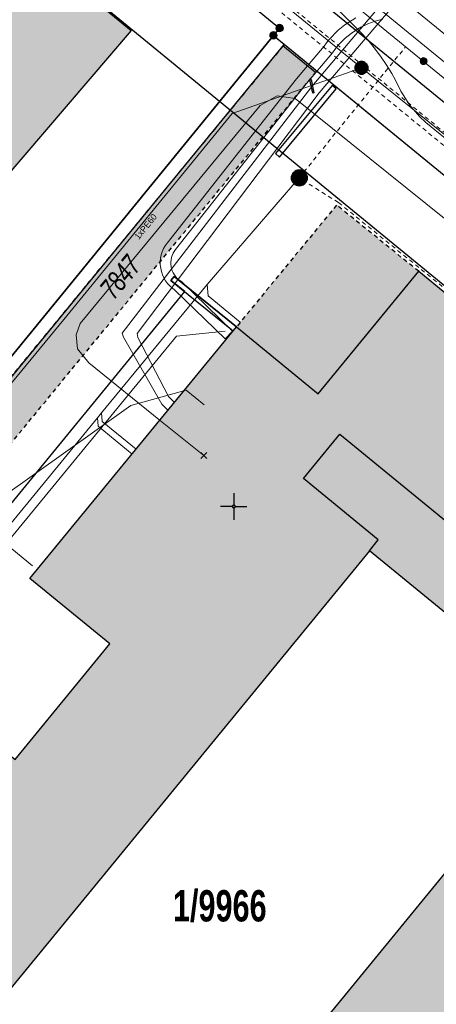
# Model space of a CAD drawing. Header units: metres. Extents: x 2695560 to 2696939, y 1260491 to 1262050.
# Tile 427 of 656: x 2695991 to 2696011, y 1260926 to 1260973. Entities that reach past the tile are written whole.
import ezdxf

# ---------------------------------------------------------------- set-up
doc = ezdxf.new("R2010")
doc.units = ezdxf.units.M
doc.linetypes.add('AUSGEZOGEN', pattern=[0])
doc.linetypes.add('VERDECKT2_S2', pattern=[0.36, 0.2, -0.16])
for name, color, linetype in [('XR$1$AV_Flächen (EO)', 7, 'AUSGEZOGEN'), ('XR$1$AV_Gebäudeflächen (BB)', 7, 'AUSGEZOGEN'), ('XR$1$AV_Gebäudeflächen (EO)', 7, 'AUSGEZOGEN'), ('XR$1$AV_Grenzpunkte', 7, 'AUSGEZOGEN'), ('XR$1$AV_Grundstück-Nr.', 7, 'AUSGEZOGEN'), ('XR$1$AV_Koordinatennetzpunkte', 7, 'AUSGEZOGEN'), ('XR$1$AV_Linien (BB)', 7, 'AUSGEZOGEN'), ('XR$1$AV_Linien (EO)', 7, 'AUSGEZOGEN'), ('XR$1$AV_Versicherung-Nr.', 7, 'AUSGEZOGEN'), ('XR$1$AW_LK_Schachtdeckel', 24, 'AUSGEZOGEN'), ('XR$1$AW_LK_Zwischenpunkt', 24, 'AUSGEZOGEN'), ('XR$1$Liegenschaftsgrenzen', 7, 'AUSGEZOGEN'), ('XR$1$PFAV', 255, 'AUSGEZOGEN'), ('XR$1$PFAW', 255, 'AUSGEZOGEN'), ('XR$1$RP_Abstandslinie', 7, 'AUSGEZOGEN'), ('XR$1$WA_LK_Rohrleitungsteil', 171, 'AUSGEZOGEN')]:
    doc.layers.add(name, color=color, linetype=linetype)
for name, color, linetype, lineweight in [('XR$2$ABW-Linie-R-genau', 4, 'AUSGEZOGEN', 18), ('XR$2$ABW-Linie-R-ungenau', 4, 'VERDECKT2_S2', 18), ('XR$2$ABW-LinieFlaeche-R-genau', 4, 'AUSGEZOGEN', 18), ('XR$2$ABW-Punkt', 6, 'AUSGEZOGEN', 18), ('XR$2$ELE-LinieFlaeche-genau', 1, 'AUSGEZOGEN', 18), ('XR$2$ELE-LinieFlaeche-ungenau', 1, 'VERDECKT2_S2', 18), ('XR$2$GAS-Linie-genau', 12, 'AUSGEZOGEN', 18), ('XR$2$KOM-Linie-U-genau', 91, 'AUSGEZOGEN', 18), ('XR$2$KOM-Punkt-U', 91, 'AUSGEZOGEN', 18), ('XR$2$WAS-Linie-genau', 5, 'AUSGEZOGEN', 18), ('XR$2$WEI-Text', 59, 'AUSGEZOGEN', 18)]:
    doc.layers.add(name, color=color, linetype=linetype, lineweight=lineweight)
doc.styles.add('ARIAL', font='arial.ttf')
doc.styles.add('TXT', font='txt')

# ---------------------------------------------------------------- blocks, each defined once
blk = doc.blocks.new('COMPLEXOBJECT_671')
at = {"layer": 'XR$1$AV_Linien (BB)', "color": 7, "linetype": 'AUSGEZOGEN', "transparency": 33554687}
blk.add_line((5993.254, 10982.829), (6042.085, 10942.853), dxfattribs=at)
blk.add_lwpolyline([(5986.998, 10987.99), (5987.009, 10987.981), (5988.129, 10987.038)], dxfattribs=at)
blk.add_arc((6204.434, 11245.192), 336.796, 230.04071, 231.16894, dxfattribs=at)
blk = doc.blocks.new('COMPLEXOBJECT_672')
at = {"layer": 'XR$1$AV_Linien (BB)', "color": 7, "linetype": 'AUSGEZOGEN', "transparency": 33554687}
blk.add_lwpolyline([(6001.633, 10902.413), (5967.6, 10930.28), (5953.3, 10942.04)], dxfattribs=at)
blk.add_arc((5956.24, 10945.577), 4.6, 139.7412, 230.2666, dxfattribs=at)
blk = doc.blocks.new('COMPLEXOBJECT_678')
at = {"layer": 'XR$1$AV_Linien (BB)', "color": 7, "linetype": 'AUSGEZOGEN', "transparency": 33554687}
blk.add_lwpolyline([(5988.79, 10983.63), (6002.17, 10972.67), (6001.88, 10972.32)], dxfattribs=at)
blk.add_arc((5985.879, 10980.198), 4.5, 49.6961, 131.2398, dxfattribs=at)
blk = doc.blocks.new('COMPLEXOBJECT_1345')
at = {"layer": 'XR$1$Liegenschaftsgrenzen', "color": 7, "linetype": 'AUSGEZOGEN', "transparency": 33554687}
blk.add_lwpolyline([(5988.79, 10983.63), (6002.17, 10972.67), (6001.88, 10972.32)], dxfattribs=at)
blk.add_arc((5985.879, 10980.198), 4.5, 49.6981, 135.2166, dxfattribs=at)
blk = doc.blocks.new('BAV15')
at = {"layer": 'XR$1$PFAV', "transparency": 33554687}
blk.add_hatch(color=7, dxfattribs=at).paths.add_polyline_path([(0.5, 0), (0.49, 0.1), (0.46, 0.2), (0.41, 0.29), (0.34, 0.36), (0.26, 0.42), (0.17, 0.47), (0.08, 0.49), (-0.03, 0.5), (-0.13, 0.48), (-0.22, 0.45), (-0.31, 0.4), (-0.38, 0.33), (-0.44, 0.24), (-0.48, 0.15), (-0.5, 0.05), (-0.5, -0.05), (-0.48, -0.15), (-0.44, -0.24), (-0.38, -0.33), (-0.31, -0.4), (-0.22, -0.45), (-0.13, -0.48), (-0.03, -0.5), (0.08, -0.49), (0.17, -0.47), (0.26, -0.42), (0.34, -0.36), (0.41, -0.29), (0.46, -0.2), (0.49, -0.1)])
at = {"color": 7, "transparency": 33554687}
for start, end in [(90, 270), (270, 90)]:
    blk.add_arc((0, 0), 0.5, start, end, dxfattribs=at)
at = {"layer": 'XR$1$PFAV', "transparency": 33554687}
blk.add_circle((0, 0), 0.5, dxfattribs=at)
blk = doc.blocks.new('BAV2041')
at = {"color": 7, "transparency": 33554687}
for p, q in [((0, 0.5), (0, 0.05)), ((-0.05, 0), (-0.5, 0)), ((0.05, 0), (0.5, 0)), ((0, -0.05), (0, -0.5))]:
    blk.add_line(p, q, dxfattribs=at)
blk.add_circle((0, 0), 0.05, dxfattribs=at)
for start, end in [(90, 270), (270, 90)]:
    blk.add_arc((0, 0), 0.05, start, end, dxfattribs=at)
blk = doc.blocks.new('BAW2082')
at = {"layer": 'XR$1$PFAW', "transparency": 33554687}
blk.add_hatch(color=7, dxfattribs=at).paths.add_polyline_path([(0.509, -0.003), (0.499, 0.098), (0.469, 0.194), (0.42, 0.283), (0.354, 0.359), (0.274, 0.421), (0.183, 0.466), (0.085, 0.491), (-0.016, 0.496), (-0.116, 0.481), (-0.211, 0.446), (-0.297, 0.392), (-0.37, 0.323), (-0.428, 0.24), (-0.468, 0.147), (-0.488, 0.047), (-0.488, -0.054), (-0.468, -0.153), (-0.428, -0.246), (-0.37, -0.329), (-0.297, -0.398), (-0.211, -0.452), (-0.116, -0.487), (-0.016, -0.502), (0.085, -0.497), (0.183, -0.472), (0.274, -0.427), (0.354, -0.366), (0.42, -0.289), (0.469, -0.2), (0.499, -0.104)])
at = {"transparency": 33554687}
for start, end in [(91.19481, 268.80519), (268.80519, 91.19481)]:
    blk.add_arc((0.01, 0), 0.5, start, end, dxfattribs=at)
at = {"layer": 'XR$1$PFAW', "transparency": 33554687}
blk.add_circle((0.009, -0.003), 0.5, dxfattribs=at)
blk = doc.blocks.new('BWA2013')
at = {"true_color": 0x000000, "transparency": 33554687}
blk.add_hatch(color=18, dxfattribs=at).paths.add_polyline_path([(-0.291, -0.409), (0.352, 0.357), (0.291, 0.409), (-0.352, -0.357)])
at = {"transparency": 33554687}
blk.add_lwpolyline([(-0.291, -0.409), (-0.352, -0.357), (0.291, 0.409), (0.352, 0.357), (-0.291, -0.409)], close=True, dxfattribs=at)
blk = doc.blocks.new('KOM-SCHACHT_RUND-U')
at = {"layer": 'XR$2$KOM-Punkt-U', "linetype": 'AUSGEZOGEN', "lineweight": 25, "transparency": 33554687}
for points in [[(-294, 59, 2500), (0, 0, 2500), (-300, 0, 2500)], [(-294, 59), (0, 0), (-300, 0)], [(-294, 59, 2500), (-294, 59), (-300, 0), (-300, 0, 2500)], [(-300, 0, 2500), (0, 0, 2500), (-294, -59, 2500)], [(-300, 0), (0, 0), (-294, -59)], [(-277, 115, 2500), (0, 0, 2500), (-294, 59, 2500)], [(-277, 115), (0, 0), (-294, 59)], [(-277, 115, 2500), (-277, 115), (-294, 59), (-294, 59, 2500)], [(-294, -59, 2500), (0, 0, 2500), (-277, -115, 2500)], [(-294, -59), (0, 0), (-277, -115)], [(-249, 167, 2500), (0, 0, 2500), (-277, 115, 2500)], [(-249, 167), (0, 0), (-277, 115)], [(-249, 167, 2500), (-249, 167), (-277, 115), (-277, 115, 2500)], [(-277, -115, 2500), (0, 0, 2500), (-249, -167, 2500)], [(-277, -115), (0, 0), (-249, -167)], [(-212, 212, 2500), (0, 0, 2500), (-249, 167, 2500)], [(-212, 212), (0, 0), (-249, 167)], [(-212, 212, 2500), (-212, 212), (-249, 167), (-249, 167, 2500)], [(-249, -167, 2500), (0, 0, 2500), (-212, -212, 2500)], [(-249, -167), (0, 0), (-212, -212)], [(-167, 249, 2500), (0, 0, 2500), (-212, 212, 2500)], [(-167, 249), (0, 0), (-212, 212)], [(-167, 249, 2500), (-167, 249), (-212, 212), (-212, 212, 2500)], [(-212, -212, 2500), (0, 0, 2500), (-167, -249, 2500)], [(-212, -212), (0, 0), (-167, -249)], [(-115, 277, 2500), (0, 0, 2500), (-167, 249, 2500)], [(-115, 277), (0, 0), (-167, 249)], [(-115, 277, 2500), (-115, 277), (-167, 249), (-167, 249, 2500)], [(-167, -249, 2500), (0, 0, 2500), (-115, -277, 2500)], [(-167, -249), (0, 0), (-115, -277)], [(-59, 294, 2500), (0, 0, 2500), (-115, 277, 2500)], [(-59, 294), (0, 0), (-115, 277)], [(-59, 294, 2500), (-59, 294), (-115, 277), (-115, 277, 2500)], [(-115, -277, 2500), (0, 0, 2500), (-59, -294, 2500)], [(-115, -277), (0, 0), (-59, -294)], [(0, 300, 2500), (0, 0, 2500), (-59, 294, 2500)], [(0, 300), (0, 0), (-59, 294)], [(0, 300, 2500), (0, 300), (-59, 294), (-59, 294, 2500)], [(-59, -294, 2500), (0, 0, 2500), (0, -300, 2500)], [(-59, -294), (0, 0), (0, -300)], [(59, 294, 2500), (0, 0, 2500), (0, 300, 2500)], [(59, 294), (0, 0), (0, 300)], [(59, 294, 2500), (59, 294), (0, 300), (0, 300, 2500)], [(115, 277, 2500), (0, 0, 2500), (59, 294, 2500)], [(115, 277), (0, 0), (59, 294)], [(167, 249, 2500), (0, 0, 2500), (115, 277, 2500)], [(167, 249), (0, 0), (115, 277)], [(212, 212, 2500), (0, 0, 2500), (167, 249, 2500)], [(212, 212), (0, 0), (167, 249)], [(249, 167, 2500), (0, 0, 2500), (212, 212, 2500)], [(249, 167), (0, 0), (212, 212)], [(277, 115, 2500), (0, 0, 2500), (249, 167, 2500)], [(277, 115), (0, 0), (249, 167)], [(294, 59, 2500), (0, 0, 2500), (277, 115, 2500)], [(294, 59), (0, 0), (277, 115)], [(300, 0, 2500), (0, 0, 2500), (294, 59, 2500)], [(300, 0), (0, 0), (294, 59)], [(0, -300, 2500), (0, 0, 2500), (59, -294, 2500)], [(59, -294, 2500), (0, 0, 2500), (115, -277, 2500)], [(115, -277, 2500), (0, 0, 2500), (167, -249, 2500)], [(167, -249, 2500), (0, 0, 2500), (212, -212, 2500)], [(212, -212, 2500), (0, 0, 2500), (249, -167, 2500)], [(249, -167, 2500), (0, 0, 2500), (277, -115, 2500)], [(277, -115, 2500), (0, 0, 2500), (294, -59, 2500)], [(294, -59, 2500), (0, 0, 2500), (300, 0, 2500)], [(0, -300), (0, 0), (59, -294)], [(59, -294), (0, 0), (115, -277)], [(115, -277), (0, 0), (167, -249)], [(167, -249), (0, 0), (212, -212)], [(212, -212), (0, 0), (249, -167)], [(249, -167), (0, 0), (277, -115)], [(277, -115), (0, 0), (294, -59)], [(294, -59), (0, 0), (300, 0)], [(115, 277, 2500), (115, 277), (59, 294), (59, 294, 2500)], [(167, 249, 2500), (167, 249), (115, 277), (115, 277, 2500)], [(212, 212, 2500), (212, 212), (167, 249), (167, 249, 2500)], [(249, 167, 2500), (249, 167), (212, 212), (212, 212, 2500)], [(277, 115, 2500), (277, 115), (249, 167), (249, 167, 2500)], [(294, 59, 2500), (294, 59), (277, 115), (277, 115, 2500)], [(300, 0, 2500), (300, 0), (294, 59), (294, 59, 2500)], [(-300, 0, 2500), (-300, 0), (-294, -59), (-294, -59, 2500)], [(-294, -59, 2500), (-294, -59), (-277, -115), (-277, -115, 2500)], [(-277, -115, 2500), (-277, -115), (-249, -167), (-249, -167, 2500)], [(-249, -167, 2500), (-249, -167), (-212, -212), (-212, -212, 2500)], [(-212, -212, 2500), (-212, -212), (-167, -249), (-167, -249, 2500)], [(-167, -249, 2500), (-167, -249), (-115, -277), (-115, -277, 2500)], [(-115, -277, 2500), (-115, -277), (-59, -294), (-59, -294, 2500)], [(-59, -294, 2500), (-59, -294), (0, -300), (0, -300, 2500)], [(0, -300, 2500), (0, -300), (59, -294), (59, -294, 2500)], [(59, -294, 2500), (59, -294), (115, -277), (115, -277, 2500)], [(115, -277, 2500), (115, -277), (167, -249), (167, -249, 2500)], [(167, -249, 2500), (167, -249), (212, -212), (212, -212, 2500)], [(212, -212, 2500), (212, -212), (249, -167), (249, -167, 2500)], [(249, -167, 2500), (249, -167), (277, -115), (277, -115, 2500)], [(277, -115, 2500), (277, -115), (294, -59), (294, -59, 2500)], [(294, -59, 2500), (294, -59), (300, 0), (300, 0, 2500)]]:
    blk.add_3dface(points, dxfattribs=at)
blk = doc.blocks.new('KOM-UNBEKANNT-U')
at = {"layer": 'XR$2$KOM-Punkt-U', "linetype": 'AUSGEZOGEN', "lineweight": 20, "transparency": 33554687}
for p, q in [((0, 0, 2500), (-141, 141, 2500)), ((-141, -141, 2500), (0, 0, 2500)), ((0, 0, 2500), (141, 141, 2500)), ((141, -141, 2500), (0, 0, 2500))]:
    blk.add_line(p, q, dxfattribs=at)
blk = doc.blocks.new('ABW-NORMSCHACHT_WEITERE')
at = {"layer": 'XR$2$ABW-Punkt', "linetype": 'AUSGEZOGEN', "lineweight": 25, "transparency": 33554687}
for points in [[(-196, 39, 2500), (0, 0, 2500), (-200, 0, 2500)], [(-196, 39), (0, 0), (-200, 0)], [(-196, 39, 2500), (-196, 39), (-200, 0), (-200, 0, 2500)], [(-200, 0, 2500), (0, 0, 2500), (-196, -39, 2500)], [(-200, 0), (0, 0), (-196, -39)], [(-185, 77, 2500), (0, 0, 2500), (-196, 39, 2500)], [(-185, 77), (0, 0), (-196, 39)], [(-185, 77, 2500), (-185, 77), (-196, 39), (-196, 39, 2500)], [(-196, -39, 2500), (0, 0, 2500), (-185, -77, 2500)], [(-196, -39), (0, 0), (-185, -77)], [(-166, 111, 2500), (0, 0, 2500), (-185, 77, 2500)], [(-166, 111), (0, 0), (-185, 77)], [(-166, 111, 2500), (-166, 111), (-185, 77), (-185, 77, 2500)], [(-185, -77, 2500), (0, 0, 2500), (-166, -111, 2500)], [(-185, -77), (0, 0), (-166, -111)], [(-141, 141, 2500), (0, 0, 2500), (-166, 111, 2500)], [(-141, 141), (0, 0), (-166, 111)], [(-141, 141, 2500), (-141, 141), (-166, 111), (-166, 111, 2500)], [(-166, -111, 2500), (0, 0, 2500), (-141, -141, 2500)], [(-166, -111), (0, 0), (-141, -141)], [(-111, 166, 2500), (0, 0, 2500), (-141, 141, 2500)], [(-111, 166), (0, 0), (-141, 141)], [(-111, 166, 2500), (-111, 166), (-141, 141), (-141, 141, 2500)], [(-141, -141, 2500), (0, 0, 2500), (-111, -166, 2500)], [(-141, -141), (0, 0), (-111, -166)], [(-77, 185, 2500), (0, 0, 2500), (-111, 166, 2500)], [(-77, 185), (0, 0), (-111, 166)], [(-77, 185, 2500), (-77, 185), (-111, 166), (-111, 166, 2500)], [(-111, -166, 2500), (0, 0, 2500), (-77, -185, 2500)], [(-111, -166), (0, 0), (-77, -185)], [(-39, 196, 2500), (0, 0, 2500), (-77, 185, 2500)], [(-39, 196), (0, 0), (-77, 185)], [(-39, 196, 2500), (-39, 196), (-77, 185), (-77, 185, 2500)], [(-77, -185, 2500), (0, 0, 2500), (-39, -196, 2500)], [(-77, -185), (0, 0), (-39, -196)], [(0, 200, 2500), (0, 0, 2500), (-39, 196, 2500)], [(0, 200), (0, 0), (-39, 196)], [(0, 200, 2500), (0, 200), (-39, 196), (-39, 196, 2500)], [(-39, -196, 2500), (0, 0, 2500), (0, -200, 2500)], [(-39, -196), (0, 0), (0, -200)], [(39, 196, 2500), (0, 0, 2500), (0, 200, 2500)], [(39, 196), (0, 0), (0, 200)], [(39, 196, 2500), (39, 196), (0, 200), (0, 200, 2500)], [(77, 185, 2500), (0, 0, 2500), (39, 196, 2500)], [(77, 185), (0, 0), (39, 196)], [(111, 166, 2500), (0, 0, 2500), (77, 185, 2500)], [(111, 166), (0, 0), (77, 185)], [(141, 141, 2500), (0, 0, 2500), (111, 166, 2500)], [(141, 141), (0, 0), (111, 166)], [(166, 111, 2500), (0, 0, 2500), (141, 141, 2500)], [(166, 111), (0, 0), (141, 141)], [(185, 77, 2500), (0, 0, 2500), (166, 111, 2500)], [(185, 77), (0, 0), (166, 111)], [(196, 39, 2500), (0, 0, 2500), (185, 77, 2500)], [(196, 39), (0, 0), (185, 77)], [(200, 0, 2500), (0, 0, 2500), (196, 39, 2500)], [(200, 0), (0, 0), (196, 39)], [(0, -200, 2500), (0, 0, 2500), (39, -196, 2500)], [(39, -196, 2500), (0, 0, 2500), (77, -185, 2500)], [(77, -185, 2500), (0, 0, 2500), (111, -166, 2500)], [(111, -166, 2500), (0, 0, 2500), (141, -141, 2500)], [(141, -141, 2500), (0, 0, 2500), (166, -111, 2500)], [(166, -111, 2500), (0, 0, 2500), (185, -77, 2500)], [(185, -77, 2500), (0, 0, 2500), (196, -39, 2500)], [(196, -39, 2500), (0, 0, 2500), (200, 0, 2500)], [(0, -200), (0, 0), (39, -196)], [(39, -196), (0, 0), (77, -185)], [(77, -185), (0, 0), (111, -166)], [(111, -166), (0, 0), (141, -141)], [(141, -141), (0, 0), (166, -111)], [(166, -111), (0, 0), (185, -77)], [(185, -77), (0, 0), (196, -39)], [(196, -39), (0, 0), (200, 0)], [(77, 185, 2500), (77, 185), (39, 196), (39, 196, 2500)], [(111, 166, 2500), (111, 166), (77, 185), (77, 185, 2500)], [(141, 141, 2500), (141, 141), (111, 166), (111, 166, 2500)], [(166, 111, 2500), (166, 111), (141, 141), (141, 141, 2500)], [(185, 77, 2500), (185, 77), (166, 111), (166, 111, 2500)], [(196, 39, 2500), (196, 39), (185, 77), (185, 77, 2500)], [(200, 0, 2500), (200, 0), (196, 39), (196, 39, 2500)], [(-200, 0, 2500), (-200, 0), (-196, -39), (-196, -39, 2500)], [(-196, -39, 2500), (-196, -39), (-185, -77), (-185, -77, 2500)], [(-185, -77, 2500), (-185, -77), (-166, -111), (-166, -111, 2500)], [(-166, -111, 2500), (-166, -111), (-141, -141), (-141, -141, 2500)], [(-141, -141, 2500), (-141, -141), (-111, -166), (-111, -166, 2500)], [(-111, -166, 2500), (-111, -166), (-77, -185), (-77, -185, 2500)], [(-77, -185, 2500), (-77, -185), (-39, -196), (-39, -196, 2500)], [(-39, -196, 2500), (-39, -196), (0, -200), (0, -200, 2500)], [(0, -200, 2500), (0, -200), (39, -196), (39, -196, 2500)], [(39, -196, 2500), (39, -196), (77, -185), (77, -185, 2500)], [(77, -185, 2500), (77, -185), (111, -166), (111, -166, 2500)], [(111, -166, 2500), (111, -166), (141, -141), (141, -141, 2500)], [(141, -141, 2500), (141, -141), (166, -111), (166, -111, 2500)], [(166, -111, 2500), (166, -111), (185, -77), (185, -77, 2500)], [(185, -77, 2500), (185, -77), (196, -39), (196, -39, 2500)], [(196, -39, 2500), (196, -39), (200, 0), (200, 0, 2500)]]:
    blk.add_3dface(points, dxfattribs=at)
blk = doc.blocks.new('ABW-DECKEL')
at = {"layer": 'XR$2$ABW-Punkt', "linetype": 'AUSGEZOGEN', "lineweight": 25, "transparency": 33554687}
for points in [[(-343, 68, 2500), (0, 0, 2500), (-350, 0, 2500)], [(-343, 68), (0, 0), (-350, 0)], [(-343, 68, 2500), (-343, 68), (-350, 0), (-350, 0, 2500)], [(-350, 0, 2500), (0, 0, 2500), (-343, -68, 2500)], [(-350, 0), (0, 0), (-343, -68)], [(-323, 134, 2500), (0, 0, 2500), (-343, 68, 2500)], [(-323, 134), (0, 0), (-343, 68)], [(-323, 134, 2500), (-323, 134), (-343, 68), (-343, 68, 2500)], [(-343, -68, 2500), (0, 0, 2500), (-323, -134, 2500)], [(-343, -68), (0, 0), (-323, -134)], [(-291, 194, 2500), (0, 0, 2500), (-323, 134, 2500)], [(-291, 194), (0, 0), (-323, 134)], [(-291, 194, 2500), (-291, 194), (-323, 134), (-323, 134, 2500)], [(-323, -134, 2500), (0, 0, 2500), (-291, -194, 2500)], [(-323, -134), (0, 0), (-291, -194)], [(-247, 247, 2500), (0, 0, 2500), (-291, 194, 2500)], [(-247, 247), (0, 0), (-291, 194)], [(-247, 247, 2500), (-247, 247), (-291, 194), (-291, 194, 2500)], [(-291, -194, 2500), (0, 0, 2500), (-247, -247, 2500)], [(-291, -194), (0, 0), (-247, -247)], [(-194, 291, 2500), (0, 0, 2500), (-247, 247, 2500)], [(-194, 291), (0, 0), (-247, 247)], [(-194, 291, 2500), (-194, 291), (-247, 247), (-247, 247, 2500)], [(-247, -247, 2500), (0, 0, 2500), (-194, -291, 2500)], [(-247, -247), (0, 0), (-194, -291)], [(-134, 323, 2500), (0, 0, 2500), (-194, 291, 2500)], [(-134, 323), (0, 0), (-194, 291)], [(-134, 323, 2500), (-134, 323), (-194, 291), (-194, 291, 2500)], [(-194, -291, 2500), (0, 0, 2500), (-134, -323, 2500)], [(-194, -291), (0, 0), (-134, -323)], [(-68, 343, 2500), (0, 0, 2500), (-134, 323, 2500)], [(-68, 343), (0, 0), (-134, 323)], [(-68, 343, 2500), (-68, 343), (-134, 323), (-134, 323, 2500)], [(-134, -323, 2500), (0, 0, 2500), (-68, -343, 2500)], [(-134, -323), (0, 0), (-68, -343)], [(0, 350, 2500), (0, 0, 2500), (-68, 343, 2500)], [(0, 350), (0, 0), (-68, 343)], [(0, 350, 2500), (0, 350), (-68, 343), (-68, 343, 2500)], [(-68, -343, 2500), (0, 0, 2500), (0, -350, 2500)], [(-68, -343), (0, 0), (0, -350)], [(68, 343, 2500), (0, 0, 2500), (0, 350, 2500)], [(68, 343), (0, 0), (0, 350)], [(68, 343, 2500), (68, 343), (0, 350), (0, 350, 2500)], [(134, 323, 2500), (0, 0, 2500), (68, 343, 2500)], [(134, 323), (0, 0), (68, 343)], [(194, 291, 2500), (0, 0, 2500), (134, 323, 2500)], [(194, 291), (0, 0), (134, 323)], [(247, 247, 2500), (0, 0, 2500), (194, 291, 2500)], [(247, 247), (0, 0), (194, 291)], [(291, 194, 2500), (0, 0, 2500), (247, 247, 2500)], [(291, 194), (0, 0), (247, 247)], [(323, 134, 2500), (0, 0, 2500), (291, 194, 2500)], [(323, 134), (0, 0), (291, 194)], [(343, 68, 2500), (0, 0, 2500), (323, 134, 2500)], [(343, 68), (0, 0), (323, 134)], [(350, 0, 2500), (0, 0, 2500), (343, 68, 2500)], [(350, 0), (0, 0), (343, 68)], [(0, -350, 2500), (0, 0, 2500), (68, -343, 2500)], [(68, -343, 2500), (0, 0, 2500), (134, -323, 2500)], [(134, -323, 2500), (0, 0, 2500), (194, -291, 2500)], [(194, -291, 2500), (0, 0, 2500), (247, -247, 2500)], [(247, -247, 2500), (0, 0, 2500), (291, -194, 2500)], [(291, -194, 2500), (0, 0, 2500), (323, -134, 2500)], [(323, -134, 2500), (0, 0, 2500), (343, -68, 2500)], [(343, -68, 2500), (0, 0, 2500), (350, 0, 2500)], [(0, -350), (0, 0), (68, -343)], [(68, -343), (0, 0), (134, -323)], [(134, -323), (0, 0), (194, -291)], [(194, -291), (0, 0), (247, -247)], [(247, -247), (0, 0), (291, -194)], [(291, -194), (0, 0), (323, -134)], [(323, -134), (0, 0), (343, -68)], [(343, -68), (0, 0), (350, 0)], [(134, 323, 2500), (134, 323), (68, 343), (68, 343, 2500)], [(194, 291, 2500), (194, 291), (134, 323), (134, 323, 2500)], [(247, 247, 2500), (247, 247), (194, 291), (194, 291, 2500)], [(291, 194, 2500), (291, 194), (247, 247), (247, 247, 2500)], [(323, 134, 2500), (323, 134), (291, 194), (291, 194, 2500)], [(343, 68, 2500), (343, 68), (323, 134), (323, 134, 2500)], [(350, 0, 2500), (350, 0), (343, 68), (343, 68, 2500)], [(-350, 0, 2500), (-350, 0), (-343, -68), (-343, -68, 2500)], [(-343, -68, 2500), (-343, -68), (-323, -134), (-323, -134, 2500)], [(-323, -134, 2500), (-323, -134), (-291, -194), (-291, -194, 2500)], [(-291, -194, 2500), (-291, -194), (-247, -247), (-247, -247, 2500)], [(-247, -247, 2500), (-247, -247), (-194, -291), (-194, -291, 2500)], [(-194, -291, 2500), (-194, -291), (-134, -323), (-134, -323, 2500)], [(-134, -323, 2500), (-134, -323), (-68, -343), (-68, -343, 2500)], [(-68, -343, 2500), (-68, -343), (0, -350), (0, -350, 2500)], [(0, -350, 2500), (0, -350), (68, -343), (68, -343, 2500)], [(68, -343, 2500), (68, -343), (134, -323), (134, -323, 2500)], [(134, -323, 2500), (134, -323), (194, -291), (194, -291, 2500)], [(194, -291, 2500), (194, -291), (247, -247), (247, -247, 2500)], [(247, -247, 2500), (247, -247), (291, -194), (291, -194, 2500)], [(291, -194, 2500), (291, -194), (323, -134), (323, -134, 2500)], [(323, -134, 2500), (323, -134), (343, -68), (343, -68, 2500)], [(343, -68, 2500), (343, -68), (350, 0), (350, 0, 2500)]]:
    blk.add_3dface(points, dxfattribs=at)

msp = doc.modelspace()

# ---------------------------------------------------------------- hatches: boundary and pattern name
at = {"layer": 'XR$1$AV_Gebäudeflächen (BB)', "true_color": 0xd2d2d2, "transparency": 33554687}
for points in [[(2695982.196, 1260973.224), (2695979.49, 1260970.065), (2695986.483, 1260964.129), (2695987.97, 1260962.867), (2695996.099, 1260972.363), (2695987.506, 1260979.424)], [(2695986.224, 1260921.906), (2696007.393, 1260947.716), (2696017.033, 1260939.823), (2696005.194, 1260925.364), (2696011.403, 1260920.272), (2696014.127, 1260918.05), (2696016.533, 1260920.988), (2696033.27, 1260941.396), (2696033.385, 1260941.536), (2696033.23, 1260941.663), (2696009.733, 1260960.953), (2696004.966, 1260955.148), (2696001.096, 1260958.326), (2695991.31, 1260946.396), (2695995.09, 1260943.299), (2695990.603, 1260937.821), (2695986.83, 1260940.912), (2695979.377, 1260931.834), (2695982.245, 1260929.503), (2695980.135, 1260926.906), (2695980.467, 1260926.633)]]:
    msp.add_hatch(color=254, dxfattribs=at).paths.add_polyline_path(points)
at = {"layer": 'XR$1$AV_Gebäudeflächen (EO)', "true_color": 0xebebeb, "transparency": 33554687}
for points in [[(2695986.275, 1260950.921), (2695987.834, 1260949.662), (2696004.84, 1260970.371), (2696003.3, 1260971.632)], [(2696001.096, 1260958.326), (2696004.966, 1260955.148), (2696009.733, 1260960.953), (2696005.841, 1260964.091)]]:
    msp.add_hatch(color=7, dxfattribs=at).paths.add_polyline_path(points)

# ---------------------------------------------------------------- linework, layer by layer
at = {"layer": 'XR$1$AV_Flächen (EO)', "color": 7, "linetype": 'VERDECKT2_S2', "transparency": 33554687}
for p, q in [((2696003.3, 1260971.632), (2695986.275, 1260950.921)), ((2695987.834, 1260949.662), (2696004.84, 1260970.371))]:
    msp.add_line(p, q, dxfattribs=at)
at = {"layer": 'XR$1$AV_Flächen (EO)', "color": 7, "linetype": 'AUSGEZOGEN', "transparency": 33554687}
msp.add_line((2696004.84, 1260970.371), (2696003.3, 1260971.632), dxfattribs=at)
for points in [[(2696005.626, 1260969.759), (2696002.944, 1260966.527), (2696003.136, 1260966.367), (2696005.818, 1260969.599), (2696005.626, 1260969.759)], [(2696000.937, 1260958.133), (2696001.096, 1260958.326), (2695998.149, 1260960.714), (2695997.992, 1260960.52), (2696000.937, 1260958.133)]]:
    msp.add_lwpolyline(points, close=True, dxfattribs=at)
at = {"layer": 'XR$1$AV_Flächen (EO)', "color": 7, "linetype": 'VERDECKT2_S2', "transparency": 33554687}
msp.add_lwpolyline([(2696009.733, 1260960.953), (2696005.841, 1260964.091), (2696001.096, 1260958.326)], dxfattribs=at)
at = {"layer": 'XR$1$AV_Flächen (EO)', "color": 7, "linetype": 'AUSGEZOGEN', "transparency": 33554687}
msp.add_lwpolyline([(2696001.096, 1260958.326), (2696004.966, 1260955.148), (2696009.733, 1260960.953)], dxfattribs=at)
at = {"layer": 'XR$1$AV_Linien (BB)', "color": 7, "linetype": 'AUSGEZOGEN', "transparency": 33554687}
for p, q in [((2695985.82, 1260951.29), (2696002.85, 1260972.13)), ((2696002.85, 1260972.13), (2696003.363, 1260971.709)), ((2696003.363, 1260971.709), (2696012.471, 1260964.251))]:
    msp.add_line(p, q, dxfattribs=at)
for points in [[(2695982.196, 1260973.224), (2695987.506, 1260979.424), (2695996.099, 1260972.363), (2695987.97, 1260962.867), (2695986.483, 1260964.129)], [(2696003.363, 1260971.709), (2695986.275, 1260950.921), (2695987.834, 1260949.662), (2695989.25, 1260948.528), (2695998.44, 1260959.737), (2695998.647, 1260959.989), (2695997.992, 1260960.52), (2695998.149, 1260960.714), (2696001.096, 1260958.326)], [(2696001.096, 1260958.326), (2696004.966, 1260955.148), (2696009.733, 1260960.953), (2696033.23, 1260941.663)], [(2695980.467, 1260926.633), (2695980.135, 1260926.906), (2695982.245, 1260929.503), (2695979.377, 1260931.834), (2695986.83, 1260940.912), (2695990.603, 1260937.821), (2695995.09, 1260943.299), (2695991.31, 1260946.396), (2696001.096, 1260958.326)], [(2696033.27, 1260941.396), (2696016.533, 1260920.988), (2696014.127, 1260918.05), (2696011.403, 1260920.272), (2696005.194, 1260925.364), (2696017.033, 1260939.823), (2696007.393, 1260947.716), (2695986.224, 1260921.906)]]:
    msp.add_lwpolyline(points, dxfattribs=at)
at = {"layer": 'XR$1$AV_Linien (EO)', "color": 7, "linetype": 'AUSGEZOGEN', "transparency": 33554687}
msp.add_lwpolyline([(2696007.393, 1260947.716), (2696007.818, 1260948.234), (2696004.275, 1260951.135), (2696005.998, 1260953.239), (2696021.756, 1260940.337), (2696020.033, 1260938.233), (2696017.457, 1260940.342), (2696017.033, 1260939.823)], dxfattribs=at)
at = {"layer": 'XR$1$Liegenschaftsgrenzen', "color": 7, "linetype": 'AUSGEZOGEN', "transparency": 33554687}
for q in [(2695985.82, 1260951.29), (2696037.667, 1260943.617)]:
    msp.add_line((2696002.85, 1260972.13), q, dxfattribs=at)
at = {"layer": 'XR$1$RP_Abstandslinie', "color": 7, "linetype": 'AUSGEZOGEN', "transparency": 33554687}
msp.add_lwpolyline([(2696040.37, 1260936.16), (2695987.59, 1260979.4), (2695957.81, 1260944.66), (2696008.61, 1260903.06), (2696036.46, 1260880.27), (2696064.38, 1260857.41), (2696092.6, 1260893.39), (2696060.4, 1260919.76), (2696040.37, 1260936.16)], close=True, dxfattribs=at)
at = {"layer": 'XR$2$ABW-Linie-R-genau', "linetype": 'AUSGEZOGEN', "transparency": 33554687}
for points in [[(2695983.458, 1260936.81), (2695981.806, 1260938.167), (2695981.773, 1260938.497), (2695985.304, 1260942.796), (2695994.511, 1260954.01), (2695994.701, 1260954.241), (2695999.703, 1260960.333), (2696004.065, 1260965.379)], [(2696001.272, 1260958.545), (2695999.763, 1260959.785), (2695999.703, 1260960.333)], [(2696000.566, 1260958.11), (2695998.251, 1260957.882), (2695989.928, 1260947.746), (2695984.835, 1260941.544)], [(2695996.343, 1260952.526), (2695994.74, 1260953.842), (2695994.701, 1260954.241)], [(2695996.153, 1260952.294), (2695994.55, 1260953.61), (2695994.511, 1260954.01)], [(2695991.439, 1260946.995), (2695990.46, 1260947.798), (2695989.928, 1260947.746)]]:
    msp.add_lwpolyline(points, dxfattribs=at)
at = {"layer": 'XR$2$ABW-Linie-R-ungenau', "linetype": 'VERDECKT2_S2', "transparency": 33554687}
msp.add_line((2696004.065, 1260965.379), (2696009.11, 1260971.594), dxfattribs=at)
msp.add_lwpolyline([(2696014.488, 1260957.045), (2696014.605, 1260957.183), (2696012.249, 1260959.102), (2696005.924, 1260964.217), (2696004.065, 1260965.379)], dxfattribs=at)
at = {"layer": 'XR$2$ABW-LinieFlaeche-R-genau', "linetype": 'AUSGEZOGEN', "transparency": 33554687}
msp.add_lwpolyline([(2696050.18, 1260938.043), (2695991.591, 1260985.919), (2695991.971, 1260986.383), (2696050.56, 1260938.507), (2696050.18, 1260938.043)], close=True, dxfattribs=at)
at = {"layer": 'XR$2$ELE-LinieFlaeche-genau', "linetype": 'AUSGEZOGEN', "transparency": 33554687}
msp.add_lwpolyline([(2696008.029, 1260972.896), (2696007.837, 1260972.85), (2696007.663, 1260972.8), (2696007.491, 1260972.741), (2696007.322, 1260972.675), (2696007.156, 1260972.6), (2696006.994, 1260972.519), (2696006.836, 1260972.429), (2696006.682, 1260972.332), (2696006.533, 1260972.227), (2696006.39, 1260972.117), (2696006.252, 1260971.999), (2696006.119, 1260971.875), (2696005.992, 1260971.744), (2696005.872, 1260971.608), (2696005.759, 1260971.466), (2696005.643, 1260971.307), (2696004.333, 1260969.761), (2695998.209, 1260961.992), (2695998.144, 1260961.899), (2695998.091, 1260961.806), (2695998.049, 1260961.708), (2695998.018, 1260961.606), (2695997.997, 1260961.499), (2695997.986, 1260961.394), (2695997.988, 1260961.286), (2695998, 1260961.179), (2695998.023, 1260961.075), (2695998.057, 1260960.974), (2695998.102, 1260960.876), (2695998.157, 1260960.783), (2695998.22, 1260960.697), (2695998.292, 1260960.619), (2695998.373, 1260960.548), (2695998.486, 1260960.466), (2696000.904, 1260958.11), (2696000.556, 1260957.752), (2696000.556, 1260957.752), (2695998.164, 1260960.082), (2695998.061, 1260960.156), (2695997.942, 1260960.261), (2695997.834, 1260960.379), (2695997.739, 1260960.507), (2695997.658, 1260960.644), (2695997.591, 1260960.79), (2695997.541, 1260960.941), (2695997.506, 1260961.097), (2695997.488, 1260961.254), (2695997.486, 1260961.414), (2695997.501, 1260961.573), (2695997.532, 1260961.728), (2695997.579, 1260961.88), (2695997.643, 1260962.028), (2695997.72, 1260962.167), (2695997.809, 1260962.292), (2696003.945, 1260970.077), (2696005.249, 1260971.617), (2696005.361, 1260971.77), (2696005.49, 1260971.93), (2696005.626, 1260972.084), (2696005.769, 1260972.231), (2696005.918, 1260972.371), (2696006.074, 1260972.505), (2696006.237, 1260972.631), (2696006.406, 1260972.748), (2696006.578, 1260972.857), (2696006.758, 1260972.959)], dxfattribs=at)
at = {"layer": 'XR$2$ELE-LinieFlaeche-ungenau', "linetype": 'VERDECKT2_S2', "transparency": 33554687}
msp.add_lwpolyline([(2696046.593, 1260937.739), (2696023.446, 1260956.65), (2695993.85, 1260980.896), (2695994.166, 1260981.282), (2696023.762, 1260957.036), (2696046.909, 1260938.127), (2696046.593, 1260937.739)], close=True, dxfattribs=at)
at = {"layer": 'XR$2$GAS-Linie-genau', "linetype": 'AUSGEZOGEN', "transparency": 33554687}
msp.add_line((2696008.957, 1260974.035), (2696005.012, 1260969.412), dxfattribs=at)
msp.add_lwpolyline([(2696005.012, 1260969.412), (2695996.386, 1260958.007), (2695996.421, 1260957.81), (2695997.869, 1260955.023), (2695998.153, 1260954.743)], dxfattribs=at)
at = {"layer": 'XR$2$KOM-Linie-U-genau', "linetype": 'AUSGEZOGEN', "transparency": 33554687}
msp.add_line((2695997.498, 1260953.87), (2695999.556, 1260952.222), dxfattribs=at)
for points in [[(2695933.36, 1261040.351), (2695933.643, 1261040.069), (2695938.579, 1261034.967), (2695946.704, 1261027.125), (2695956.127, 1261017.666), (2695962.08, 1261011.6), (2695967.372, 1261006.18), (2695976.065, 1260997.332), (2695991.21, 1260983.752), (2695999.802, 1260976.692), (2696003.768, 1260973.253), (2696007.019, 1260970.594)], [(2696039.079, 1260944.355), (2696033.936, 1260948.566), (2696021.941, 1260958.334), (2696010.069, 1260968.003), (2696009.768, 1260968.293), (2696009.301, 1260968.846), (2696008.887, 1260969.493), (2696008.633, 1260970.004), (2696008.451, 1260970.332), (2696008.19, 1260970.758), (2696007.96, 1260971.097), (2696007.738, 1260971.401), (2696007.332, 1260971.901), (2696006.949, 1260972.32), (2696006.018, 1260973.237), (2696005.284, 1260973.959)], [(2696007.019, 1260970.594), (2696000.885, 1260968.422), (2695992.923, 1260958.665), (2695983.907, 1260947.751)], [(2696039.014, 1260943.999), (2696032.721, 1260949.483), (2696025.461, 1260955.81), (2696010.17, 1260968.068), (2696007.019, 1260970.594)], [(2695997.498, 1260953.87), (2695994.095, 1260956.618), (2695993.562, 1260957.284), (2695993.495, 1260957.95), (2695993.695, 1260958.483), (2696002.22, 1260968.807), (2696003.019, 1260969.273), (2696003.885, 1260969.14), (2696035.721, 1260943.564), (2696035.435, 1260940.454)], [(2695999.562, 1260954.632), (2695998.715, 1260955.324), (2695996.095, 1260954.596), (2695988.434, 1260949.144), (2695983.907, 1260947.751)]]:
    msp.add_lwpolyline(points, dxfattribs=at)
at = {"layer": 'XR$2$WAS-Linie-genau', "linetype": 'AUSGEZOGEN', "transparency": 33554687}
for p, q in [((2696008.482, 1260974.222), (2696050.401, 1260939.894)), ((2696008.114, 1260973.787), (2696004.668, 1260969.716))]:
    msp.add_line(p, q, dxfattribs=at)
msp.add_lwpolyline([(2696004.668, 1260969.716), (2695995.686, 1260958.029), (2695995.741, 1260957.837), (2695997.566, 1260954.665), (2695997.846, 1260954.369)], dxfattribs=at)

# ---------------------------------------------------------------- block references
at = {"layer": 'XR$1$AV_Grenzpunkte', "color": 7, "linetype": 'AUSGEZOGEN', "lineweight": -3, "transparency": 33554687, "xscale": 0.3249999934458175, "yscale": 0.3249999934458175}
for p in [(2696002.85, 1260972.13), (2696003.14, 1260972.48)]:
    msp.add_blockref('BAV15', p, dxfattribs=at)
at = {"layer": 'XR$1$AV_Koordinatennetzpunkte', "color": 7, "linetype": 'AUSGEZOGEN', "lineweight": -3, "transparency": 33554687, "xscale": 1.25, "yscale": 1.25}
msp.add_blockref('BAV2041', (2696000.97, 1260949.81), dxfattribs=at)
at = {"layer": 'XR$1$AV_Linien (BB)', "color": 7, "linetype": 'AUSGEZOGEN', "lineweight": -3, "transparency": 33554687}
for name in ['COMPLEXOBJECT_671', 'COMPLEXOBJECT_678', 'COMPLEXOBJECT_672']:
    msp.add_blockref(name, (2690000.97, 1249999.81), dxfattribs=at)
at = {"layer": 'XR$1$AW_LK_Schachtdeckel', "color": 24, "linetype": 'AUSGEZOGEN', "lineweight": -3, "transparency": 33554687, "xscale": 0.7499999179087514, "yscale": 0.7499999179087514}
msp.add_blockref('BAW2082', (2696004.07, 1260965.38), dxfattribs=at)
at = {"layer": 'XR$1$AW_LK_Zwischenpunkt', "color": 24, "linetype": 'AUSGEZOGEN', "lineweight": -3, "transparency": 33554687, "xscale": 0.2999999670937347, "yscale": 0.2999999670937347}
msp.add_blockref('BAW2082', (2696009.963, 1260970.911), dxfattribs=at)
at = {"layer": 'XR$1$Liegenschaftsgrenzen', "color": 7, "linetype": 'AUSGEZOGEN', "lineweight": -3, "transparency": 33554687}
msp.add_blockref('COMPLEXOBJECT_1345', (2690000.97, 1249999.81), dxfattribs=at)
at = {"layer": 'XR$1$WA_LK_Rohrleitungsteil', "color": 171, "linetype": 'AUSGEZOGEN', "lineweight": -3, "transparency": 33554687, "xscale": 0.6499999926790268, "yscale": 0.6499999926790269, "rotation": 232.454198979}
msp.add_blockref('BWA2013', (2696004.673, 1260969.717), dxfattribs=at)
at = {"layer": 'XR$2$ABW-Punkt', "color": 6, "linetype": 'AUSGEZOGEN', "lineweight": 18, "transparency": 33554687, "xscale": 0.001, "yscale": 0.001, "zscale": 0.001, "rotation": 360}
for name in ['ABW-DECKEL', 'ABW-NORMSCHACHT_WEITERE']:
    msp.add_blockref(name, (2696004.065, 1260965.379), dxfattribs=at)
at = {"layer": 'XR$2$KOM-Punkt-U', "color": 91, "linetype": 'AUSGEZOGEN', "lineweight": 18, "transparency": 33554687, "xscale": 0.001, "yscale": 0.001, "zscale": 0.001, "rotation": 360}
msp.add_blockref('KOM-SCHACHT_RUND-U', (2696007.019, 1260970.594), dxfattribs=at)
at = {"layer": 'XR$2$KOM-Punkt-U', "color": 91, "linetype": 'AUSGEZOGEN', "lineweight": 18, "transparency": 33554687, "xscale": 0.001, "yscale": 0.001, "zscale": 0.001}
msp.add_blockref('KOM-UNBEKANNT-U', (2695999.556, 1260952.222), dxfattribs=at)

# ---------------------------------------------------------------- texts
at = {"layer": 'XR$1$AV_Grundstück-Nr.', "color": 7, "transparency": 33554687, "insert": (2696000.305, 1260930.872), "char_height": 1.48491, "width": 4.98214, "attachment_point": 5, "style": 'ARIAL'}
msp.add_mtext('\\A1;{\\fArial|i0|b1;\\H1.484908;\\W0.700000;\\C7;1/9966}\\P', dxfattribs=at)
at = {"layer": 'XR$1$AV_Versicherung-Nr.', "color": 7, "transparency": 33554687, "insert": (2695995.595, 1260960.678), "char_height": 0.96842, "width": 2.46457, "attachment_point": 5, "rotation": 50.3136, "style": 'ARIAL'}
msp.add_mtext('\\A1;{\\fArial|i1|b0;\\H0.968418;\\W0.700000;\\C7;7847}\\P', dxfattribs=at)
at = {"layer": 'XR$2$WEI-Text', "transparency": 33554687, "insert": (2695996.47, 1260962.431), "char_height": 0.3, "width": 1.76905, "attachment_point": 7, "rotation": 50.9, "style": 'TXT'}
msp.add_mtext('\\W1.00;1xPE60', dxfattribs=at)

doc.saveas('drawing.dxf')
